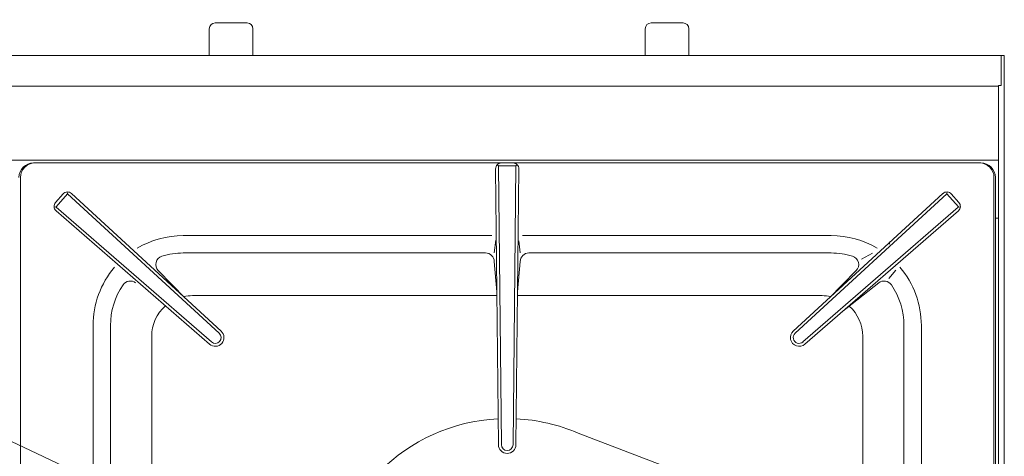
# Model space of a CAD drawing. Header units: inches. Extents: x 382808 to 408593, y -18409 to -9482.
# Tile 380 of 438: x 405165 to 405198, y -17213 to -17198. Entities that reach past the tile are written whole.
import ezdxf

# ---------------------------------------------------------------- set-up
doc = ezdxf.new("R2010")
doc.units = ezdxf.units.IN
doc.header["$LTSCALE"] = 2
doc.header["$MEASUREMENT"] = 0
doc.linetypes.add('CENTER', pattern=[2, 1.25, -0.25, 0.25, -0.25])
doc.layers.add('!!!LOZAMET_Nr_pióra__9', color=220, linetype='CONTINUOUS', lineweight=0)

msp = doc.modelspace()

# ---------------------------------------------------------------- linework, layer by layer
at = {"layer": '!!!LOZAMET_Nr_pióra__9', "color": 7, "linetype": 'Continuous', "lineweight": 0}
for p, q in [((405190.886, -17224.69), (405117.531, -17190.068)), ((405172.394, -17197.726), (405171.294, -17197.726)), ((405172.394, -17197.726), (405171.294, -17197.726)), ((405187.394, -17197.726), (405186.294, -17197.726)), ((405187.394, -17197.726), (405186.294, -17197.726)), ((405171.094, -17197.926), (405171.094, -17198.846)), ((405171.094, -17198.846), (405171.094, -17197.926)), ((405172.594, -17198.846), (405172.594, -17197.926)), ((405172.594, -17198.846), (405172.594, -17197.926)), ((405186.094, -17197.926), (405186.094, -17198.846)), ((405186.094, -17198.846), (405186.094, -17197.926)), ((405187.594, -17198.846), (405187.594, -17197.926)), ((405187.594, -17198.846), (405187.594, -17197.926)), ((405128.544, -17198.846), (405198.344, -17198.846)), ((405198.444, -17198.846), (405198.344, -17198.846)), ((405198.344, -17199.885), (405198.344, -17198.846)), ((405198.444, -17262.846), (405198.444, -17198.846)), ((405128.544, -17199.9), (405198.244, -17199.9)), ((405198.244, -17210.519), (405198.244, -17199.885)), ((405198.344, -17199.885), (405198.244, -17199.885)), ((405128.644, -17202.446), (405198.244, -17202.446)), ((405165.044, -17202.546), (405197.644, -17202.546)), ((405165.044, -17202.546), (405197.644, -17202.546)), ((405197.594, -17202.546), (405165.094, -17202.546)), ((405196.444, -17202.446), (405198.244, -17202.446)), ((405181.044, -17212.247), (405180.946, -17202.749)), ((405181.043, -17202.646), (405181.003, -17202.607)), ((405181.144, -17212.246), (405181.043, -17202.646)), ((405181.643, -17202.646), (405181.043, -17202.646)), ((405181.544, -17212.246), (405181.643, -17202.646)), ((405181.643, -17202.646), (405181.684, -17202.606)), ((405181.644, -17212.247), (405181.742, -17202.749)), ((405164.594, -17203.046), (405164.594, -17232.046)), ((405198.094, -17217.146), (405198.094, -17203.046)), ((405198.144, -17203.046), (405198.144, -17232.045)), ((405198.144, -17203.046), (405198.144, -17232.045)), ((405166.204, -17203.546), (405166.213, -17203.607)), ((405196.484, -17203.546), (405196.475, -17203.607)), ((405198.444, -17233.096), (405198.444, -17203.346)), ((405198.444, -17203.346), (405198.449, -17203.346)), ((405165.801, -17203.906), (405166.064, -17203.612)), ((405166.213, -17203.607), (405165.82, -17204.06)), ((405171.432, -17208.41), (405166.213, -17203.607)), ((405171.5, -17208.337), (405166.349, -17203.598)), ((405191.188, -17208.337), (405196.339, -17203.598)), ((405191.256, -17208.41), (405196.475, -17203.607)), ((405196.475, -17203.607), (405196.868, -17204.06)), ((405196.886, -17203.906), (405196.624, -17203.612)), ((405165.751, -17204.052), (405165.827, -17204.067)), ((405171.1, -17208.784), (405165.819, -17204.19)), ((405171.166, -17208.709), (405165.827, -17204.067)), ((405191.522, -17208.709), (405196.861, -17204.067)), ((405191.588, -17208.784), (405196.869, -17204.19)), ((405196.937, -17204.052), (405196.861, -17204.067)), ((405198.144, -17204.446), (405198.244, -17204.446)), ((405180.819, -17205.046), (405170.194, -17205.046)), ((405180.894, -17205.646), (405180.95, -17205.202)), ((405181.794, -17205.646), (405181.741, -17205.228)), ((405181.868, -17205.046), (405192.494, -17205.046)), ((405194.494, -17205.346), (405194.494, -17205.266)), ((405180.597, -17205.646), (405170.194, -17205.646)), ((405180.989, -17206.983), (405180.897, -17205.943)), ((405181.791, -17205.943), (405181.7, -17206.983)), ((405192.494, -17205.646), (405182.091, -17205.646)), ((405193.534, -17205.861), (405193.911, -17205.655)), ((405170.276, -17207.211), (405169.336, -17206.252)), ((405192.412, -17207.211), (405193.352, -17206.252)), ((405194.479, -17206.519), (405194.712, -17206.238)), ((405194.128, -17206.675), (405192.836, -17207.698)), ((405180.991, -17207.114), (405170.512, -17207.114)), ((405192.176, -17207.114), (405181.697, -17207.114)), ((405167.094, -17208.146), (405167.094, -17217.017)), ((405167.694, -17208.146), (405167.694, -17216.799)), ((405194.994, -17216.799), (405194.994, -17208.146)), ((405195.594, -17208.146), (405195.594, -17217.017)), ((405169.112, -17208.514), (405169.112, -17217.185)), ((405193.576, -17226.577), (405193.576, -17208.514)), ((405198.244, -17262.512), (405198.244, -17210.519)), ((405189.57, -17214.055), (405183.783, -17211.846))]:
    msp.add_line(p, q, dxfattribs=at)
at = {"layer": '!!!LOZAMET_Nr_pióra__9', "color": 7, "linetype": 'CENTER', "lineweight": 0}
msp.add_line((405198.157, -17209.346), (405198.144, -17209.346), dxfattribs=at)
at = {"layer": '!!!LOZAMET_Nr_pióra__9', "color": 7, "linetype": 'Continuous', "lineweight": 0}
for centre, radius, start, end in [((405171.294, -17197.926), 0.2, 90, 180), ((405171.294, -17197.926), 0.2, 90, 180), ((405172.394, -17197.926), 0.2, 0, 90), ((405172.394, -17197.926), 0.2, 0, 90), ((405186.294, -17197.926), 0.2, 90, 180), ((405186.294, -17197.926), 0.2, 90, 180), ((405187.394, -17197.926), 0.2, 0, 90), ((405187.394, -17197.926), 0.2, 0, 90), ((405165.044, -17203.046), 0.5, 90, 180), ((405165.044, -17203.046), 0.5, 90, 180), ((405165.094, -17203.046), 0.5, 90, 180), ((405181.146, -17202.747), 0.2, 90, 180.5846), ((405181.542, -17202.747), 0.2, 359.4154, 90), ((405197.594, -17203.046), 0.5, 0, 90), ((405197.644, -17203.046), 0.5, 0, 90), ((405197.644, -17203.046), 0.5, 0, 90), ((405166.213, -17203.745), 0.2, 47.3658, 138.1842), ((405196.475, -17203.745), 0.2, 41.8158, 132.6342), ((405165.951, -17204.039), 0.2, 138.1842, 229.0025), ((405196.737, -17204.039), 0.2, 310.9975, 41.8158), ((405170.194, -17208.146), 3.1, 90, 120.6358), ((405192.494, -17208.146), 3.1, 59.3642, 90), ((405169.55, -17206.042), 0.3, 107.0295, 224.4537), ((405170.194, -17208.146), 2.5, 90, 107.0295), ((405180.597, -17205.946), 0.3, 0.5846, 90), ((405182.091, -17205.946), 0.3, 90, 179.4154), ((405192.494, -17208.146), 2.5, 72.9705, 90), ((405193.138, -17206.042), 0.3, 315.5463, 72.9705), ((405170.194, -17208.146), 3.1, 139.6608, 180), ((405192.494, -17208.146), 3.1, 0, 40.3392), ((405168.373, -17206.911), 0.3, 51.6425, 145.8482), ((405194.315, -17206.911), 0.3, 34.1518, 128.3575), ((405170.194, -17208.146), 2.5, 145.8482, 180), ((405192.494, -17208.146), 2.5, 0, 34.1518), ((405170.512, -17208.514), 1.4, 90, 102.3438), ((405192.176, -17208.514), 1.4, 77.6562, 90), ((405170.512, -17208.514), 1.4, 131.4994, 180), ((405192.176, -17208.514), 1.4, 0, 47.8172), ((405171.299, -17208.559), 0.3, 228.1842, 48.1842), ((405171.299, -17208.559), 0.2, 228.1842, 48.1842), ((405191.389, -17208.559), 0.3, 131.8158, 311.8158), ((405191.389, -17208.559), 0.2, 131.8158, 311.8158), ((405181.344, -17217.546), 6.2, 92.8586, 177.1544), ((405181.344, -17217.546), 6.2, 66.8295, 87.1414), ((405181.344, -17212.246), 0.3, 180, 0), ((405181.344, -17212.246), 0.2, 180, 0)]:
    msp.add_arc(centre, radius, start, end, dxfattribs=at)

doc.saveas('drawing.dxf')
